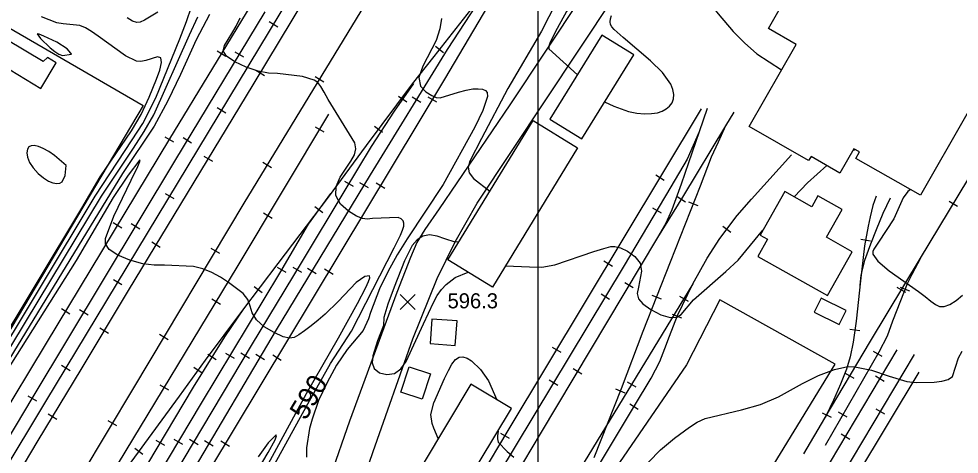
# Model space of a CAD drawing. Extents: x 79600 to 91800, y 75600 to 84400.
# Drawn here: x 88483 to 89420, y 77036 to 77470 of the extents above; entities that cross this region are included whole.
import ezdxf

# ---------------------------------------------------------------- set-up
doc = ezdxf.new("R2010")
doc.units = 0
for name, color, linetype in [('080-090$0$BLDG', 7, 'Continuous'), ('080-090$0$GRID', 7, 'Continuous'), ('080-090$0$INDEX', 7, 'Continuous'), ('080-090$0$INDXLBL', 7, 'Continuous'), ('080-090$0$INTER', 7, 'Continuous'), ('080-090$0$ROAD', 7, 'Continuous'), ('080-090$0$RR', 7, 'Continuous'), ('080-090$0$SPOTMARK', 7, 'Continuous'), ('080-090$0$SPOTS', 7, 'Continuous'), ('080-090$0$TRANSPWRLN', 7, 'Continuous')]:
    doc.layers.add(name, color=color, linetype=linetype)

# ---------------------------------------------------------------- blocks, each defined once
blk = doc.blocks.new('080-090$0$SPOTS')
at = {"layer": '080-090$0$SPOTMARK'}
for p, q in [((-0.5, -0.5), (0.5, 0.5)), ((-0.5, 0.5), (0.5, -0.5))]:
    blk.add_line(p, q, dxfattribs=at)

msp = doc.modelspace()

# ---------------------------------------------------------------- linework, layer by layer
at = {"layer": '080-090$0$BLDG'}
for points in [[(89257.37, 77444.19), (89229.72, 77459.99), (89292.29, 77569.44), (89322.22, 77552.33), (89405.3, 77697.68), (89396.47, 77702.73), (89439.67, 77778.3), (89454.88, 77769.6), (89512.86, 77871.04), (89607.85, 77816.75), (89685.39, 77952.4), (89739.72, 77921.34), (89381.06, 77293.85), (89316.66, 77330.66), (89320.35, 77337.12), (89314.79, 77340.3), (89300.93, 77316.06), (89272.14, 77332.52), (89269.78, 77328.39), (89210.54, 77362.25)], [(88520.26, 77425.86), (88511.46, 77431.13), (88507.35, 77427.19), (88471.14, 77448.86), (88458.66, 77427.99), (88504.96, 77400.28)], [(89063.72, 77453.32), (89012.07, 77369.67), (89043.83, 77350.06), (89095.48, 77433.71)], [(88910.36, 77229.61), (88995.3, 77368.41), (89039.67, 77341.26), (88954.73, 77202.45)], [(89287.47, 77252.05), (89303.08, 77279.7), (89279.07, 77293.26), (89272.91, 77282.34), (89245.93, 77297.58), (89221.49, 77254.28), (89228.86, 77250.12), (89219.23, 77233.06), (89288.46, 77193.97), (89313.08, 77237.59)], [(89275.32, 77177.37), (89300.14, 77165.11), (89307.07, 77179.14), (89282.25, 77191.4)], [(88933.37, 77105.76), (88885.62, 77026.32), (88926.04, 77002.02), (88973.79, 77081.47)]]:
    msp.add_lwpolyline(points, close=True, dxfattribs=at)
at = {"layer": '080-090$0$GRID'}
msp.add_line((89000, 80000), (89000, 76000), dxfattribs=at)
at = {"layer": '080-090$0$INDEX'}
msp.add_lwpolyline([(88534.91, 77435.36), (88531.11, 77439.78), (88520.96, 77446.29), (88507.84, 77452.45), (88503.33, 77454.37), (88501.07, 77454.87), (88504.38, 77449.97), (88514.2, 77440.61), (88518.84, 77436.99), (88522.89, 77434.54), (88526.49, 77433.21), (88535.5, 77434.36)], close=True, dxfattribs=at)
msp.add_lwpolyline([(88729.5, 77022.53), (88769.54, 77096.46), (88801.47, 77151.94), (88820.42, 77186.19), (88828.63, 77202.18), (88831.34, 77208.09), (88832.56, 77211.79), (88832.3, 77213.56), (88827.81, 77213.02), (88819.02, 77207.11), (88801.04, 77188.09), (88788.06, 77175.42), (88781.29, 77169.57), (88774.31, 77163.97), (88767.64, 77158.94), (88761.87, 77154.89), (88757.27, 77152.24), (88752.57, 77151.45), (88746.18, 77152.98), (88737.18, 77157.07), (88727.47, 77163.01), (88719.66, 77169.85), (88715.54, 77176.77), (88713.48, 77183.52), (88711.06, 77189.95), (88706.38, 77195.97), (88691.95, 77207.08), (88683.74, 77212.28), (88675.19, 77216.94), (88666.28, 77220.63), (88657, 77223.05), (88628.08, 77224.24), (88617.79, 77224.22), (88606.32, 77225.62), (88593.58, 77229.18), (88581.6, 77234.3), (88572.89, 77240.03), (88569.23, 77245.59), (88569.34, 77250.93), (88577.49, 77273.02), (88594.9, 77309.1), (88601.47, 77322.71), (88603.54, 77327.59), (88603.66, 77329.26), (88591.96, 77313.91), (88577.05, 77291.58), (88540.23, 77228.87), (88464.49, 77108.84)], dxfattribs=at)
at = {"layer": '080-090$0$INTER'}
msp.add_line((89313.77, 77338.52), (89316.25, 77339.46), dxfattribs=at)
for points in [[(89405.92, 77980.32), (89409.87, 77989.15), (89411.62, 77995.49), (89411.39, 78002.02), (89408.07, 78007.58), (89402.55, 78011.19), (89396.24, 78011.93), (89390.26, 78009.22), (89384.73, 78003.94), (89309.32, 77900.32), (89251.81, 77826.35), (89209.73, 77762.46), (89183.59, 77725.49), (89163.34, 77694.79), (89122.06, 77626.34), (89083.27, 77566.48), (89043.78, 77502.46), (89028.61, 77477.09), (89019.27, 77460.06), (89012.35, 77446.36), (89010.8, 77442.43), (89011.08, 77439.66), (89039.36, 77413.87)], [(89025.31, 77499.9), (89003.52, 77457.29), (88970.24, 77400.2), (88943.96, 77350.36), (88932.35, 77327.87), (88930.67, 77321.77), (88931.73, 77316.09), (88936.06, 77310.66), (88952.24, 77298.05)], [(89130.85, 77496.2), (89143.8, 77502.29), (89148.12, 77503.83), (89151.92, 77504.1), (89155.48, 77502.82), (89163.67, 77494.93), (89179.58, 77474.74), (89194.44, 77457.1), (89205.77, 77445.64), (89218.1, 77434.85), (89242.83, 77418.75)], [(88449.69, 77111.72), (88558.97, 77293.07), (88595.91, 77349.05), (88606.33, 77365.52), (88619.29, 77390.9), (88643.33, 77449.72), (88649.92, 77466.97), (88655.11, 77481.65)], [(88412.69, 77040.2), (88565.29, 77293.09), (88597.09, 77340.96), (88607.84, 77357.3), (88617.55, 77373.98), (88653.1, 77453.65), (88661.28, 77471.58)], [(88672.81, 77474.05), (88659.55, 77448.89), (88643.85, 77414.16), (88631.32, 77387.95), (88617.71, 77362.86), (88586.27, 77315.74), (88424.99, 77051.46)], [(88455.33, 77131.27), (88545.66, 77280.92), (88564.14, 77312.26), (88595.33, 77357.97), (88604.69, 77374.31), (88612.82, 77391.57), (88616.58, 77400.54), (88620.13, 77409.68), (88623.26, 77418.66), (88625.07, 77426.25), (88624.51, 77430.96), (88620.93, 77431.87), (88609.63, 77428.22), (88604.63, 77427.19), (88600.05, 77427.57), (88589.31, 77432.65), (88561.91, 77452.38), (88555.42, 77456.93), (88549.39, 77460.55), (88543.74, 77463.08), (88527.15, 77464.65), (88520.79, 77465.6), (88505.45, 77471.79)], [(88621.47, 77476.4), (88608.25, 77468.19), (88603.93, 77466.2), (88600.39, 77465.9), (88596.35, 77467.34), (88590.85, 77470.53)], [(88725.24, 77003.56), (88770.97, 77086.26), (88793.39, 77126.31), (88814.23, 77158.39), (88857, 77241.7), (88863.28, 77254.1), (88865.3, 77259.05), (88866.35, 77263.01), (88866.46, 77266.11), (88865.68, 77268.55), (88863.99, 77270.45), (88861, 77271.74), (88835.15, 77270.61), (88829.97, 77270.12), (88825.29, 77270.71), (88819.42, 77273.18), (88811.45, 77278.12), (88803.56, 77285.13), (88798.72, 77293.57), (88798.99, 77302.76), (88803.02, 77311.99), (88813.59, 77327.72), (88817.19, 77334.04), (88818.67, 77340.03), (88817.59, 77346.17), (88791.11, 77389.24), (88787.25, 77396.45), (88783.85, 77402.28), (88780.75, 77406.2), (88777.21, 77408.7), (88765.56, 77412.3), (88740.48, 77415.07), (88731.61, 77415.57), (88721.38, 77417.45), (88709.5, 77421.44), (88698.07, 77426.85), (88689.8, 77432.59), (88686.68, 77437.85), (88687.68, 77442.97), (88695.24, 77455.05), (88699.53, 77462.48), (88703.37, 77470.7)], [(88903.89, 77469.85), (88902.53, 77459.65), (88898.67, 77448.15), (88885.31, 77422.38), (88881.61, 77411.05), (88883.22, 77402.56), (88888.37, 77396.78), (88894.28, 77393.19), (88898.84, 77391.35), (88902.76, 77391.02), (88921.11, 77396.65), (88928.52, 77398.75), (88935.08, 77399.82), (88940.56, 77399.96), (88944.88, 77399.44), (88947.98, 77398.37), (88949.66, 77396.2), (88949.77, 77392.24), (88945.34, 77378.36), (88937.35, 77361.84), (88905.74, 77304.57), (88869.76, 77250.41), (88859.81, 77234.56), (88850.44, 77217.72), (88842.14, 77200.64), (88833.19, 77177.11), (88831.2, 77170.74), (88825.9, 77159.26), (88809.96, 77140.12), (88799.55, 77124.5), (88790.1, 77107.38), (88781.65, 77089.51), (88775.15, 77070.99), (88772.64, 77061.5), (88769.44, 77042.34), (88769.39, 77033.06)], [(89066.54, 77386.84), (89075.8, 77382.58), (89090.47, 77377.42), (89098.51, 77375.8), (89106.26, 77375.09), (89113.25, 77375.21), (89119.13, 77376.1), (89123.99, 77377.69), (89128, 77379.92), (89131.29, 77382.74), (89133.76, 77386.12), (89135.23, 77390.02), (89135.56, 77394.43), (89134.64, 77399.3), (89132.39, 77404.58), (89124.05, 77416.07), (89112.21, 77427.95), (89085.01, 77450.95), (89075.95, 77458.99), (89073.69, 77461.7), (89072.48, 77464.14), (89072.03, 77466.72), (89072.35, 77469.6), (89073.52, 77472.86)], [(89255.34, 77292.26), (89268.59, 77306.36), (89288, 77323.45)], [(89371.1, 77299.54), (89368.45, 77297.54), (89363.88, 77291.25), (89354.63, 77270.42), (89339.54, 77247.1), (89334.84, 77240.25), (89333.76, 77237.75), (89333.87, 77235.3), (89338.85, 77228.38), (89349.87, 77218.69), (89379.22, 77198.05), (89385.78, 77192.94), (89391.41, 77188.45), (89396.02, 77185.01), (89400.24, 77183.04), (89404.87, 77183), (89410.49, 77185.17), (89416.75, 77189.16), (89423.08, 77194.39)], [(88921.28, 77247.47), (88917.55, 77247.07), (88907.35, 77250.64), (88899.78, 77253.18), (88892.12, 77254.39), (88885.38, 77253.12), (88879.67, 77249.49), (88874.88, 77243.9), (88867.3, 77228.68), (88856.81, 77202.31), (88850.49, 77185.35), (88846.55, 77172.13), (88846.33, 77164.21)], [(88967.7, 77223.66), (88991.83, 77222.77), (89003.87, 77222.29), (89016.83, 77224.54), (89055.91, 77237.8), (89065.69, 77240.92), (89072.78, 77242.88), (89076.83, 77242.99), (89082.3, 77241.63), (89089.49, 77238.26), (89096.72, 77233.01), (89101.8, 77226.17), (89103.21, 77218.14), (89100.14, 77202.26), (89099.1, 77196.13), (89100.19, 77190.89), (89104.53, 77185.67), (89112.64, 77180), (89122.58, 77174.96), (89131.8, 77172.04), (89138.38, 77172.31), (89142.9, 77175.14), (89154.95, 77189.85), (89187.43, 77217.85), (89199.48, 77229.4), (89224.17, 77259.03)], [(88846.33, 77164.21), (88840.41, 77148.85), (88835.54, 77133.96), (88834.81, 77127.07), (88836.79, 77121.25), (88842.17, 77117.07), (88849.61, 77115.22), (88857.26, 77116.44), (88863.62, 77121.12), (88868.7, 77128.19), (88885.97, 77165.78), (88895.95, 77187.14), (88899.83, 77193.97), (88904.03, 77200.07), (88908.52, 77205.11), (88917.71, 77212.13), (88930.44, 77217.32)], [(88900.79, 77051.55), (88896.28, 77062.01), (88894.6, 77066.68), (88893.27, 77075.58), (88896.5, 77087.24), (88907.18, 77111.31), (88910.86, 77119.24), (88914.46, 77125.77), (88917.97, 77130.18), (88921.54, 77132.5), (88925.34, 77132.95), (88929.47, 77131.74), (88933.86, 77129.1), (88942.8, 77120.4), (88950.77, 77108.89), (88959.29, 77090.18)], [(89110.22, 77028.09), (89122.05, 77040.2), (89136, 77051.89), (89150.94, 77062.92), (89158.63, 77067.75), (89166.69, 77071.68), (89202.95, 77080.31), (89221.84, 77085.59), (89239.71, 77093.26), (89263.66, 77106.34), (89279.74, 77114.39), (89295.57, 77120.5), (89308.89, 77123.2), (89315.82, 77123.04), (89332.3, 77119.74), (89349.89, 77113.77), (89367.61, 77108.43), (89376.89, 77107.37), (89394.83, 77107.77), (89402.56, 77108.6), (89408.83, 77110.28), (89413.17, 77113.48), (89418.94, 77131.97), (89422.88, 77138.55)], [(88960.34, 77059.08), (88959.88, 77054.16), (88959.65, 77051.37), (88960.46, 77047.84), (88969.39, 77038.69), (88976.02, 77033.12)], [(88717.51, 77014.18), (88731.32, 77037.55), (88738.28, 77050.41), (88739.8, 77054.23), (88739.17, 77055.15), (88731.34, 77047.37), (88721.41, 77033.28)]]:
    msp.add_lwpolyline(points, dxfattribs=at)
msp.add_lwpolyline([(88527.9, 77325.65), (88518.46, 77333.44), (88512.69, 77337.54), (88507.25, 77340.59), (88502.42, 77342.51), (88498.39, 77343.39), (88495.28, 77343.28), (88493.06, 77342.11), (88491.65, 77339.81), (88491.05, 77336.32), (88491.57, 77331.86), (88493.6, 77326.67), (88497.33, 77321.08), (88502.19, 77315.69), (88507.43, 77311.16), (88512.4, 77308.03), (88516.85, 77306.24), (88520.65, 77305.6), (88523.7, 77305.97), (88526.06, 77307.38), (88529.17, 77313.49), (88530.12, 77323.63)], close=True, dxfattribs=at)
at = {"layer": '080-090$0$ROAD'}
for p, q in [((89098.85, 77575.32), (88972.09, 77383.85)), ((88939.51, 77286.18), (89124.42, 77564.15)), ((88972.09, 77383.85), (88901.56, 77280.46)), ((88901.56, 77280.46), (88887.57, 77259.83)), ((88917.58, 77247.59), (88939.51, 77286.18)), ((88887.57, 77259.83), (88879.47, 77246.89)), ((88879.47, 77246.89), (88873.28, 77231.96)), ((88899.75, 77211.14), (88917.58, 77247.59)), ((88873.28, 77231.96), (88859.67, 77197.09)), ((88875.4, 77150.97), (88899.75, 77211.14)), ((88859.67, 77197.09), (88812.32, 77068.76)), ((88835.94, 77038.66), (88875.4, 77150.97)), ((88812.32, 77068.76), (88730.08, 76833.19)), ((88758.58, 76815.39), (88835.94, 77038.66))]:
    msp.add_line(p, q, dxfattribs=at)
at = {"layer": '080-090$0$RR'}
for p, q in [((88891.17, 77695.04), (88716.02, 77403.87)), ((88769.06, 77518.12), (88509.49, 77088.42)), ((88846.88, 77515.42), (88707, 77286.01)), ((88968.25, 77513.44), (88906.93, 77409.71)), ((88633.33, 77350.02), (88722.83, 77497.37)), ((88932.87, 77478.64), (88896.54, 77432.13)), ((88938.42, 77483.26), (88909.53, 77438.96)), ((88728.1, 77476.74), (88638.14, 77327.72)), ((88732.27, 77466.88), (88740.83, 77461.71)), ((88898.18, 77442.36), (88906.06, 77436.2)), ((88689.12, 77432.23), (88680.57, 77437.42)), ((88698.23, 77436.94), (88706.79, 77431.77)), ((88909.53, 77438.96), (88832.81, 77314.21)), ((88896.54, 77432.13), (88874.86, 77404.97)), ((88718.98, 77418.49), (88727.54, 77413.33)), ((88778.13, 77412.27), (88786.67, 77407.06)), ((88716.02, 77403.87), (88591.76, 77198.95)), ((88906.93, 77409.71), (88671.8, 77018.69)), ((88874.86, 77404.97), (88828.98, 77343.33)), ((88875.99, 77405.37), (88856.95, 77377.6)), ((88861.23, 77392.69), (88869.48, 77387.03)), ((88874.78, 77392.01), (88883.3, 77386.78)), ((88890.44, 77391.99), (88899.01, 77386.84)), ((88680.56, 77381.29), (88689.12, 77376.12)), ((88791.43, 77374.58), (88700.29, 77222.38)), ((88856.95, 77377.6), (88833.85, 77342.52)), ((89162.78, 77379.92), (88970.09, 77059.42)), ((89168.65, 77380.49), (89160.88, 77357.21)), ((89195.22, 77376.69), (89187.1, 77362.92)), ((88778.17, 77362.16), (88786.75, 77357.02)), ((88837.31, 77362.89), (88845.33, 77356.92)), ((89187.1, 77362.92), (89144.09, 77291.85)), ((89160.88, 77357.21), (89148.69, 77329.85)), ((89160.88, 77357.21), (89150.01, 77326.19)), ((89187.1, 77362.92), (89179.49, 77346.76)), ((88510.49, 77146.46), (88633.33, 77350.02)), ((88637.21, 77346.77), (88628.65, 77351.94)), ((88646.55, 77351.33), (88655.11, 77346.16)), ((89179.49, 77346.76), (89172.6, 77331.84)), ((88828.98, 77343.33), (88791.01, 77291.97)), ((88833.85, 77342.52), (88806.75, 77297.2)), ((88638.14, 77327.72), (88497.04, 77093.16)), ((88667.18, 77332.97), (88675.73, 77327.78)), ((89148.69, 77329.85), (89132.45, 77302.16)), ((89172.6, 77331.84), (89161.64, 77302.91)), ((89212.85, 77289.92), (89252.62, 77334.26)), ((88726.07, 77326.89), (88734.61, 77321.68)), ((89150.01, 77326.19), (89142.7, 77305)), ((89381.33, 77231.26), (89438.09, 77325.24)), ((88832.81, 77314.21), (88739.39, 77159.97)), ((89117.4, 77314.15), (89125.97, 77308.99)), ((88807.42, 77308.07), (88816.01, 77302.94)), ((88822.45, 77306.76), (88831, 77301.58)), ((88838.91, 77306.3), (88847.48, 77301.14)), ((89132.45, 77302.16), (89085.93, 77224.05)), ((89161.64, 77302.91), (89131.78, 77227.23)), ((89142.7, 77305), (89133.35, 77279.53)), ((88628.86, 77295.69), (88637.42, 77290.52)), ((88791.01, 77291.97), (88740.98, 77225.94)), ((88806.75, 77297.2), (88765.32, 77228.34)), ((88793.32, 77295.55), (88771.29, 77265.05)), ((89144.09, 77291.85), (89119.06, 77251.93)), ((89138.64, 77292.58), (89147.11, 77287.27)), ((89198.53, 77273.63), (89212.85, 77289.92)), ((89337.14, 77292.91), (89333.67, 77283.72)), ((89351.09, 77290.97), (89343.56, 77275.8)), ((88707, 77286.01), (88597.02, 77102.12)), ((88777.68, 77282.66), (88785.65, 77276.63)), ((89114.25, 77281.37), (89122.84, 77276.26)), ((89150.09, 77287.28), (89159.4, 77283.61)), ((89333.67, 77283.72), (89331.12, 77272.57)), ((89418.19, 77282.62), (89409.63, 77287.79)), ((88726.79, 77276.37), (88735.37, 77271.23)), ((89133.35, 77279.53), (89127.04, 77265.36)), ((89181.42, 77250.84), (89198.53, 77273.63)), ((89331.12, 77272.57), (89329.03, 77263.06)), ((89343.56, 77275.8), (89337.1, 77259.35)), ((88585.55, 77261.15), (88576.98, 77266.32)), ((88594.97, 77265.65), (88603.53, 77260.49)), ((88771.29, 77265.05), (88742.58, 77216.14)), ((89127.04, 77265.36), (89119.06, 77251.93)), ((89192.21, 77256.88), (89184.22, 77262.89)), ((89329.03, 77263.06), (89325.53, 77243.47)), ((89337.1, 77259.35), (89331.55, 77245.24)), ((88615.33, 77247.46), (88623.88, 77242.28)), ((89119.06, 77251.93), (89002.4, 77056.19)), ((89168.85, 77231.16), (89181.42, 77250.84)), ((89325.53, 77243.47), (89321.29, 77208.52)), ((89321.65, 77250.17), (89331.49, 77248.41)), ((89331.55, 77245.24), (89325.51, 77229.05)), ((88674.39, 77241.23), (88682.97, 77236.09)), ((88740.98, 77225.94), (88705.77, 77179.55)), ((88765.32, 77228.34), (88714.34, 77144.19)), ((89085.93, 77224.05), (88745.07, 76658.55)), ((89065.88, 77228.44), (89074.45, 77223.29)), ((89131.78, 77227.23), (89104.57, 77158.19)), ((89154.32, 77205.52), (89168.85, 77231.16)), ((89325.51, 77229.05), (89321.74, 77214.33)), ((89331.42, 77148.58), (89381.33, 77231.26)), ((89372.94, 77215.29), (89381.61, 77231.53)), ((88700.29, 77222.38), (88523.93, 76931.62)), ((88742.58, 77216.14), (88664.5, 77086.68)), ((88740.43, 77222.36), (88749.06, 77217.29)), ((88755.88, 77222.41), (88764.43, 77217.23)), ((88770.64, 77221.23), (88779.2, 77216.05)), ((88787.37, 77220.6), (88795.94, 77215.44)), ((89368.36, 77205.86), (89372.94, 77215.29)), ((88577.15, 77210.1), (88585.71, 77204.93)), ((89154.32, 77205.52), (89041.38, 77020.44)), ((89086.53, 77207.11), (89095.12, 77201.99)), ((89139.26, 77174.17), (89154.32, 77205.52)), ((89321.29, 77208.52), (89317.04, 77168.57)), ((89321.74, 77214.33), (89320.75, 77204.24)), ((89361.62, 77189), (89368.36, 77205.86)), ((88591.76, 77198.95), (88544.67, 77120.3)), ((88717.27, 77202.98), (88725.24, 77196.93)), ((89366.5, 77197.02), (89357.94, 77202.19)), ((89370.74, 77198.35), (89361.46, 77202.06)), ((88675.24, 77190.71), (88683.79, 77185.53)), ((89062.93, 77195.58), (89071.49, 77190.42)), ((89113.41, 77194.25), (89122.71, 77190.58)), ((89141.13, 77193.5), (89149.66, 77188.29)), ((89353.52, 77168.72), (89361.62, 77189)), ((88533.88, 77175.54), (88525.32, 77180.7)), ((88543.42, 77179.96), (88551.99, 77174.81)), ((88705.77, 77179.55), (88668.52, 77129.71)), ((88706.77, 77180.78), (88687.74, 77153.01)), ((89131.27, 77153.55), (89139.26, 77174.17)), ((89143.53, 77171.35), (89134.2, 77174.97)), ((89317.04, 77168.57), (89314.19, 77147.58)), ((89348.21, 77153.77), (89353.52, 77168.72)), ((88563.68, 77161.8), (88572.26, 77156.66)), ((88739.39, 77159.97), (88634.73, 76983.5)), ((89310.92, 77160.65), (89320.83, 77159.3)), ((88623.06, 77155.41), (88631.64, 77150.27)), ((88687.74, 77153.01), (88656.48, 77102.76)), ((89104.57, 77158.19), (89082.94, 77101.03)), ((89126.53, 77141.38), (89131.27, 77153.55)), ((89339.97, 77137.93), (89348.21, 77153.77)), ((88426.06, 77007.09), (88510.49, 77146.46)), ((88714.34, 77144.19), (88594.63, 76943.22)), ((89014.35, 77142.74), (89022.92, 77137.59)), ((89121.5, 77128.37), (89126.53, 77141.38)), ((89254.82, 76966.73), (89357.92, 77139.88)), ((89285.13, 77070.93), (89331.42, 77148.58)), ((89314.19, 77147.58), (89311.12, 77132.83)), ((88671.1, 77135.73), (88679.59, 77130.45)), ((88688.86, 77136.75), (88697.42, 77131.58)), ((88704.12, 77136.81), (88712.71, 77131.69)), ((88719.07, 77135.5), (88727.67, 77130.4)), ((88735.84, 77134.9), (88744.41, 77129.74)), ((89374.95, 77135.34), (89222.95, 76881.21)), ((89286.43, 77044.96), (89339.97, 77137.93)), ((89311.12, 77132.83), (89307.56, 77120.6)), ((89343.14, 77133.41), (89334.48, 77138.4)), ((88525.44, 77124.5), (88534, 77119.33)), ((88668.52, 77129.71), (88642.61, 77093.72)), ((88657.36, 77122.76), (88665.47, 77116.92)), ((89035.33, 77121.21), (89043.92, 77116.09)), ((89112.76, 77111.82), (89121.5, 77128.37)), ((88544.67, 77120.3), (88501.93, 77049.51)), ((89096.24, 77083.99), (89112.76, 77111.82)), ((89246.29, 76895.48), (89380.01, 77117.78)), ((89307.56, 77120.6), (89301.56, 77105.66)), ((89315.03, 77111.32), (89306.44, 77116.44)), ((89345.03, 77108.47), (89336.44, 77113.58)), ((88656.48, 77102.76), (88611.26, 77026.31)), ((88623.38, 77105.21), (88631.93, 77100.03)), ((89011.31, 77109.93), (89019.87, 77104.77)), ((89089.04, 77108.13), (89097.57, 77102.92)), ((89301.56, 77105.66), (89294.71, 77089.78)), ((88497.04, 77093.16), (88378.51, 76895.37)), ((88491.86, 77094.26), (88500.44, 77089.12)), ((88597.02, 77102.12), (88534.42, 76997.3)), ((88642.61, 77093.72), (88576.41, 77003.21)), ((89082.94, 77101.03), (89055.74, 77032.27)), ((89077.52, 77100.92), (89086.82, 77097.24)), ((88509.49, 77088.42), (88441.98, 76976.17)), ((88664.5, 77086.68), (88577.7, 76941.22)), ((89025.83, 76966.92), (89096.24, 77083.99)), ((89100.07, 77080.66), (89091.5, 77085.81)), ((89294.71, 77089.78), (89287.02, 77073.92)), ((88512.15, 77076.12), (88520.71, 77070.95)), ((89283.12, 77077.33), (89292.11, 77072.97)), ((89308.22, 77072.78), (89299.56, 77077.77)), ((89336.78, 77081.27), (89345.37, 77076.13)), ((88571.75, 77069.57), (88580.34, 77064.44)), ((89285.72, 77072.02), (89264.68, 77036.46)), ((89287.02, 77073.92), (89285.72, 77072.02)), ((88970.09, 77059.42), (88810.25, 76791.51)), ((89002.4, 77056.19), (88837.1, 76781.56)), ((88962.83, 77057.01), (88971.42, 77051.89)), ((89310.67, 77050.75), (89302.07, 77055.86)), ((88501.93, 77049.51), (88474.69, 77004.06)), ((88619.45, 77049.98), (88628.05, 77044.88)), ((88637.38, 77050.99), (88645.97, 77045.87)), ((88652.94, 77050.89), (88661.53, 77045.77)), ((88668.05, 77049.49), (88676.66, 77044.39)), ((88684.31, 77049.2), (88692.88, 77044.05)), ((88598.54, 77041.94), (88606.61, 77036.03))]:
    msp.add_line(p, q, dxfattribs=at)
at = {"layer": '080-090$0$TRANSPWRLN'}
for points in [[(88231.38, 77241.52), (88352.74, 77441.34), (88365.75, 77455.42), (88391.85, 77468.11), (88467.82, 77464.06), (88606.85, 77383.26), (88445.98, 77113.13)], [(88892.73, 77146.22), (88917.76, 77144.38), (88919.55, 77168.73), (88894.52, 77170.57)], [(88884.75, 77090.64), (88863.4, 77097.78), (88871.85, 77123.04), (88893.2, 77115.9)]]:
    msp.add_lwpolyline(points, close=True, dxfattribs=at)
msp.add_lwpolyline([(89114.16, 76871.74), (89132.85, 76858.63), (89296.31, 77125.63), (89181.19, 77189.85), (89148.22, 77124.85), (89081.46, 77027.66), (89021.03, 76920.13), (89091.52, 76882.99)], dxfattribs=at)

# ---------------------------------------------------------------- block references
at = {"layer": '080-090$0$SPOTMARK', "xscale": 15, "yscale": 15}
msp.add_blockref('080-090$0$SPOTS', (88870.36, 77187.45), dxfattribs=at)

# ---------------------------------------------------------------- texts
at = {"layer": '080-090$0$INDXLBL'}
msp.add_text('590', height=20, rotation=59.19217, dxfattribs=at).set_placement((88768.71, 77068.83))
at = {"layer": '080-090$0$SPOTS'}
msp.add_text('596.3', height=15, dxfattribs=at).set_placement((88910.07, 77181.27))

doc.saveas('drawing.dxf')
